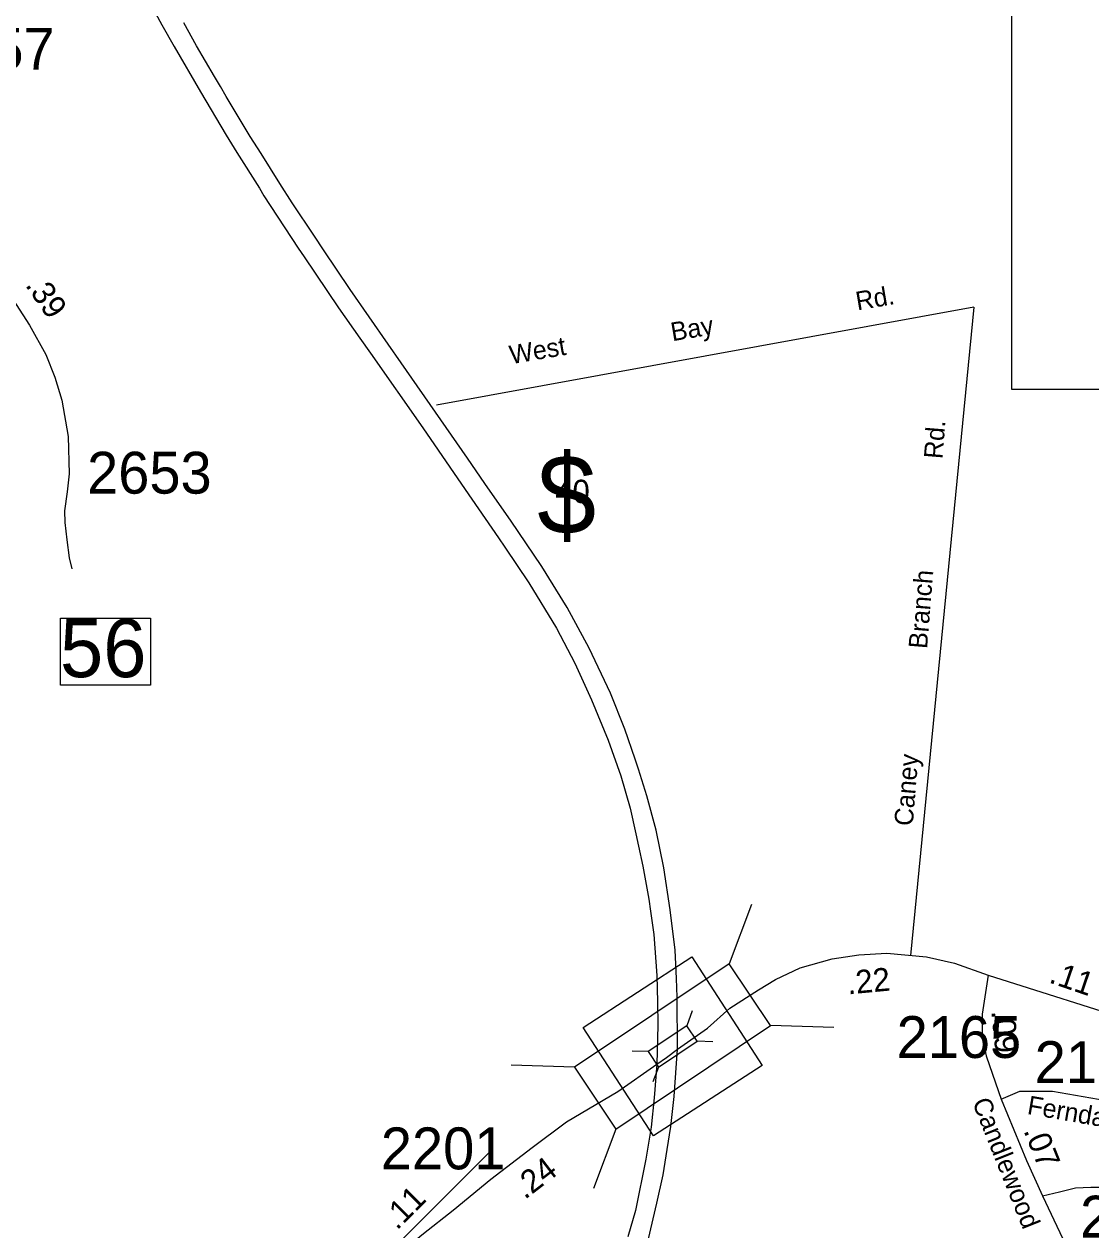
# Model space of a CAD drawing. Extents: x 1945482 to 2853149, y 66427 to 1015778.
# Drawn here: x 2341615 to 2345376, y 199606 to 203859 of the extents above; entities that cross this region are included whole.
import ezdxf

# ---------------------------------------------------------------- set-up
doc = ezdxf.new("R2010")
doc.units = 0
for name, color, linetype in [('Old_Level_10', 7, 'Continuous'), ('Old_Level_11', 7, 'Continuous'), ('Old_Level_17', 7, 'Continuous'), ('Old_Level_27', 7, 'Continuous'), ('Old_Level_31', 7, 'Continuous'), ('Old_Level_32', 7, 'Continuous'), ('Old_Level_35', 7, 'Continuous'), ('Old_Level_5', 7, 'Continuous'), ('Old_Level_50', 7, 'Continuous'), ('Old_Level_63', 7, 'Continuous'), ('Old_Level_8', 7, 'Continuous')]:
    doc.layers.add(name, color=color, linetype=linetype)

msp = doc.modelspace()

# ---------------------------------------------------------------- linework, layer by layer
at = {"layer": 'Old_Level_27'}
for points in [[(2341939.9, 204152.8), (2342100.1, 203856), (2342143.4, 203780.4), (2342237, 203620.2), (2342327, 203467.3), (2342364.5, 203406.6), (2342444.1, 203280.1), (2342460.3, 203253.1), (2342581.5, 203069.1), (2342602.3, 203037.5), (2342723.5, 202857.7), (2342798.4, 202751.2), (2342836.4, 202698.4), (2343020.1, 202434.6), (2343170, 202217.2), (2343287.9, 202047.2), (2343310.1, 202014.7), (2343394.8, 201888.6), (2343491.8, 201728.5), (2343556.4, 201604.9), (2343615.6, 201475.4), (2343673.8, 201333.9), (2343718.5, 201207.2), (2343751.3, 201094), (2343771.9, 201003.2), (2343781.4, 200959.8), (2343796.8, 200888.9), (2343818, 200773.2), (2343823.4, 200730.5), (2343834.7, 200647.8), (2343845.1, 200503), (2343848.6, 200410.3), (2343849.5, 200328.2), (2343845.5, 200191)], [(2343918.6, 200243.6), (2343917.4, 200427.3), (2343915.6, 200492.4), (2343909.8, 200593.1), (2343892.8, 200734.7), (2343870.4, 200883.1), (2343843.4, 201015.6), (2343810, 201136.9), (2343781.6, 201230.7), (2343769.7, 201266.4), (2343733.4, 201372.6), (2343682.7, 201499.2), (2343607, 201658.3), (2343529.2, 201801), (2343439.8, 201946.2), (2343357.3, 202068.8), (2343332.3, 202106.4), (2343239.8, 202239.2), (2343178.1, 202328.4), (2343084.3, 202463.5), (2342944.1, 202664.4), (2342898.8, 202730), (2342764.8, 202923), (2342669.8, 203062.3), (2342638.1, 203110.9), (2342560.1, 203228.2), (2342515.9, 203296.3), (2342450.4, 203401.9), (2342412, 203462.5), (2342327.1, 203603.5), (2342306.9, 203638.3), (2342285.7, 203674), (2342223, 203782.5), (2342177.6, 203863.2)], [(2343815.8, 199574.9), (2343846.1, 199700.5), (2343867.7, 199800.8), (2343882.2, 199890), (2343895.2, 199970.8), (2343907.1, 200076.6), (2343918.6, 200243.6)], [(2343845.5, 200191), (2343836.5, 200071.8), (2343825.2, 199968.4), (2343807.2, 199855.8), (2343770.2, 199674.4), (2343744, 199582.3)]]:
    msp.add_lwpolyline(points, dxfattribs=at)
at = {"layer": 'Old_Level_31'}
for points in [[(2341743.5, 201764.2), (2342060.2, 201764.2), (2342060.2, 201527.1), (2341743.5, 201527.1)], [(2343968.6, 200568.8), (2344216.6, 200186.1), (2343833.7, 199938), (2343585.7, 200320.6)]]:
    msp.add_lwpolyline(points, close=True, dxfattribs=at)
at = {"layer": 'Old_Level_32'}
for points in [[(2341040.4, 203762.8), (2341161.7, 203294.9), (2341176.6, 203255.1), (2341230.2, 203190), (2341330.5, 203125.7), (2341405.1, 203076.7), (2341465.6, 203023.8), (2341517.6, 202967.2), (2341562.8, 202906.7), (2341633.6, 202797.2), (2341691.8, 202693.8), (2341722.8, 202614.1), (2341748, 202532.2), (2341770.2, 202404.3), (2341774, 202272.6), (2341766.4, 202209.8), (2341757.2, 202142.4), (2341758.7, 202101.1), (2341764.9, 202039.8), (2341774, 201977), (2341783.5, 201937.8)], [(2343918.6, 200243.6), (2344024.1, 200317.8), (2344102.6, 200388.7), (2344204.4, 200452.5), (2344263.8, 200489.3), (2344350.8, 200531), (2344464, 200562.2), (2344557.4, 200576.3), (2344656.4, 200582), (2344796.5, 200569.3), (2344895.5, 200546.6), (2345014.4, 200504.1)], [(2345014.4, 200504.1), (2344992.4, 200367.5), (2344992.4, 200282.6), (2345006.6, 200220.3), (2345029.2, 200155.1), (2345060.3, 200067.3)], [(2345014.4, 200504.1), (2345556.2, 200332.8)], [(2343845.5, 200191), (2343880.3, 200214.8), (2343918.6, 200243.6)], [(2342851, 199453.7), (2343022.9, 199593.5), (2343127, 199676.1), (2343260.1, 199784.9), (2343405.8, 199896.7), (2343527.5, 199987.3), (2343708.3, 200094.8), (2343845.5, 200191)], [(2345060.3, 200067.3), (2345125.4, 200095.7), (2345170.7, 200095.7), (2345241.4, 200095.7), (2345402.7, 200067.3), (2345515.9, 200041.9), (2345599.4, 200015), (2345695.6, 199989.5), (2345814.4, 199952.7)], [(2345060.3, 200067.3), (2345149.5, 199850.7), (2345206.1, 199726.1)], [(2342851, 199453.7), (2342839.5, 199468), (2342898.8, 199522.7), (2343252.5, 199876.6)], [(2345206.1, 199726.1), (2345265.5, 199740.3), (2345322.1, 199754.4), (2345375.8, 199757.3), (2345412.6, 199757.3), (2345500.3, 199734.6), (2345579.6, 199720.4), (2345743.7, 199675.1)], [(2345206.1, 199726.1), (2345306.5, 199512.3), (2345357.4, 199379.2), (2345394.2, 199299.9), (2345431, 199226.3), (2345462.1, 199169.7), (2345493.3, 199132.9), (2345530, 199110.2), (2345578.1, 199096), (2345643.2, 199076.2), (2345708.3, 199064.9), (2345770.5, 199059.2), (2345929, 199062.1), (2346190.2, 199089.5), (2346326.5, 199086.1)]]:
    msp.add_lwpolyline(points, dxfattribs=at)
at = {"layer": 'Old_Level_35'}
for points in [[(2344963.6, 202860.9), (2343068.7, 202514.6)], [(2344963.6, 202860.9), (2344740.1, 200574.4)]]:
    msp.add_lwpolyline(points, dxfattribs=at)
at = {"layer": 'Old_Level_50'}
for p, q in [((2344179.5, 200754), (2344100.8, 200544.9)), ((2343970.7, 200378.5), (2343951.1, 200326.3)), ((2344470, 200319.7), (2344246.8, 200326.8)), ((2344043.4, 200270), (2343987.5, 200271.7)), ((2343814.7, 200235), (2343758.9, 200236.8)), ((2343555.5, 200180), (2343332.2, 200187)), ((2343851.2, 200180.5), (2343831.5, 200128.2)), ((2343701.4, 199961.9), (2343622.8, 199752.8))]:
    msp.add_line(p, q, dxfattribs=at)
msp.add_lwpolyline([(2343701.4, 199961.9), (2344246.8, 200326.8), (2344100.8, 200544.9), (2343555.5, 200180)], close=True, dxfattribs=at)
msp.add_lwpolyline([(2343851.2, 200180.5), (2343987.5, 200271.7), (2343951.1, 200326.3), (2343814.7, 200235), (2343851.2, 200180.5)], dxfattribs=at)
at = {"layer": 'Old_Level_63'}
msp.add_lwpolyline([(2345095.8, 208219.9), (2345095.8, 202571.1), (2354753, 202571.1)], dxfattribs=at)

# ---------------------------------------------------------------- texts
at = {"layer": 'Old_Level_10'}
for s, rotation, p in [('Rd.', 9.6859, (2344552.8, 202848.9)), ('Bay', 9.6859, (2343900.6, 202740.2)), ('West', 9.6859, (2343332, 202659.3)), ('Rd.', 85.3808, (2344852.5, 202323.7)), ('Branch', 85.3808, (2344798.4, 201654.1)), ('Caney', 85.3808, (2344747.9, 201029.1))]:
    msp.add_text(s, height=65.62, rotation=rotation, dxfattribs=at).set_placement(p)
at = {"layer": 'Old_Level_11'}
for s, rotation, p in [('Ferndale', 350.2124, (2345149, 200015.5)), ('Candlewood', 291.7909, (2344956.8, 200057.1))]:
    msp.add_text(s, height=65.62, rotation=rotation, dxfattribs=at).set_placement(p)
at = {"layer": 'Old_Level_17'}
for s, rotation, p in [('.39', 304.586, (2341616.9, 202938.2)), ('.22', 5.2687, (2344519.7, 200436.6)), ('.11', 341.1375, (2345224.8, 200479.6)), ('.09', 275.8919, (2345024.7, 200378.3)), ('.07', 291.7909, (2345137.9, 199956.7)), ('.24', 37.5101, (2343380.3, 199711.7)), ('.11', 45.0194, (2342929.4, 199602.9))]:
    msp.add_text(s, height=82.02, rotation=rotation, dxfattribs=at).set_placement(p)
at = {"layer": 'Old_Level_31'}
msp.add_text('56', height=205.05, dxfattribs=at).set_placement((2341741.1, 201555.6))
at = {"layer": 'Old_Level_5'}
for s, height, p in [('$', 278.9, (2343424.1, 202060)), ('40', 82.02, (2343487.3, 202169.9))]:
    msp.add_text(s, height=height, dxfattribs=at).set_placement(p)
at = {"layer": 'Old_Level_8'}
for s, p in [('2257', (2341283.1, 203697.7)), ('2653', (2341836.8, 202202.9)), ('2165', (2344691.3, 200212.7)), ('2167', (2345177.9, 200124.2)), ('2201', (2342872.5, 199820)), ('2168', (2345338, 199579.3))]:
    msp.add_text(s, height=147.64, dxfattribs=at).set_placement(p)

doc.saveas('drawing.dxf')
